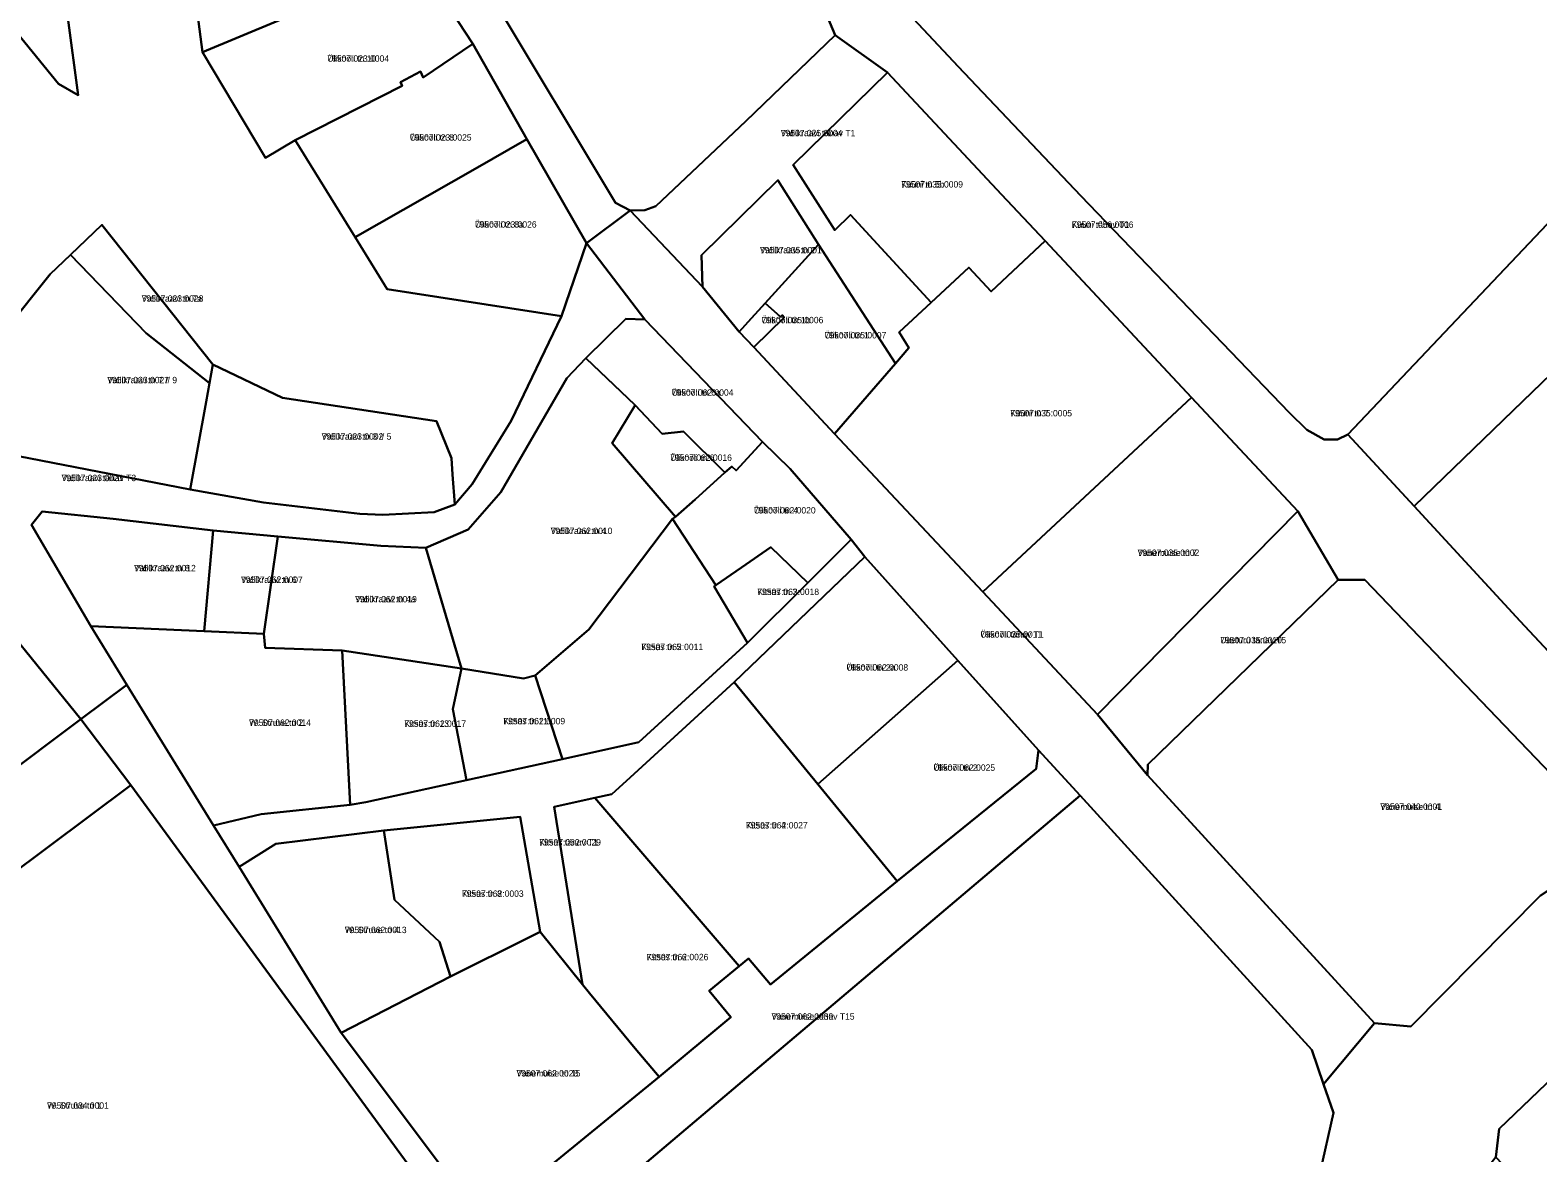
# Model space of a CAD drawing. Extents: x 643847 to 663718, y 6468443 to 6482775.
# Drawn here: x 659133.8 to 659488, y 6473909.7 to 6474173.6 of the extents above; entities that cross this region are included whole.
import ezdxf

# ---------------------------------------------------------------- set-up
doc = ezdxf.new("R2010")
doc.units = 0
for name, color, linetype in [('L_AADRESS', 7, 'Continuous'), ('PIIR', 7, 'Continuous'), ('TUNNUS', 7, 'Continuous')]:
    doc.layers.add(name, color=color, linetype=linetype)

msp = doc.modelspace()

# ---------------------------------------------------------------- linework, layer by layer
at = {"layer": 'PIIR'}
for points in [[(659136.18, 6474328.19), (659143.97, 6474311), (659189.43, 6474256.99), (659209.18, 6474229.84), (659218.04, 6474217.56), (659228.54, 6474203.22), (659237.81, 6474190.21), (659242.21, 6474181.51), (659271.31, 6474132.98), (659274.75, 6474131.2), (659264.43, 6474123.55), (659250.48, 6474147.98), (659237.73, 6474170.37), (659225.78, 6474188.73), (659205.98, 6474218.19), (659191.4, 6474240.12), (659181.11, 6474251.2), (659178.56, 6474254.46), (659153.3, 6474283.88), (659145.65, 6474291.25), (659142.35, 6474293.47), (659133.47, 6474298.62)], [(659133.47, 6474298.62), (659142.35, 6474293.47), (659145.65, 6474291.25), (659153.3, 6474283.88), (659178.56, 6474254.46), (659181.11, 6474251.2), (659154.4, 6474220.29), (659156.13, 6474214.95), (659157.29, 6474212.32), (659156.71, 6474208.8), (659150.05, 6474193.69), (659142.61, 6474176.51), (659145.01, 6474158.32), (659140.45, 6474160.96), (659130.81, 6474172.82)], [(659303.75, 6474216.34), (659351.82, 6474165.05), (659380.61, 6474134.66), (659429.56, 6474083.71), (659433.74, 6474079.63), (659437.81, 6474077.38), (659440.92, 6474077.42), (659443.32, 6474078.54), (659458.93, 6474061.7), (659483.79, 6474034.7), (659512.68, 6474003.84)], [(659170.36, 6474198.52), (659174.27, 6474168.42), (659189.07, 6474143.6), (659196, 6474147.72), (659210.12, 6474124.9), (659217.63, 6474112.75), (659258.58, 6474106.39), (659246.75, 6474081.79), (659237.63, 6474066.88), (659233.52, 6474062.13), (659233.02, 6474069.17), (659232.76, 6474073), (659229.2, 6474081.69), (659193.02, 6474087.18), (659176.7, 6474094.98), (659150.6, 6474127.83), (659143.22, 6474120.79), (659138.48, 6474116.27), (659127.86, 6474103.03)], [(659505.65, 6473983.5), (659447.34, 6474044.39), (659441.07, 6474044.41), (659431.62, 6474060.51), (659406.58, 6474087.28), (659372.24, 6474124.05), (659361.94, 6474134.98), (659335.2, 6474163.6), (659322.86, 6474172.41), (659320.03, 6474179.29)], [(659130.81, 6474172.82), (659140.45, 6474160.96), (659145.01, 6474158.32), (659142.61, 6474176.51)], [(659128.23, 6474074.02), (659171.32, 6474065.61), (659188.59, 6474062.56), (659211.25, 6474059.89), (659216.61, 6474059.71), (659228.65, 6474060.33), (659233.52, 6474062.13), (659237.63, 6474066.88), (659246.75, 6474081.79), (659258.58, 6474106.39), (659264.43, 6474123.55), (659278.19, 6474105.56), (659273.68, 6474105.75), (659264.28, 6474096.48), (659259.82, 6474091.83), (659244.36, 6474065), (659236.64, 6474056.2), (659226.75, 6474051.91), (659216.14, 6474052.39), (659191.98, 6474054.62), (659176.77, 6474056.01), (659153.24, 6474058.72), (659136.58, 6474060.5), (659134.04, 6474057.31), (659148.03, 6474033.5), (659156.49, 6474019.75), (659145.67, 6474011.64), (659127.68, 6474033.88)], [(659526.67, 6473961.16), (659478.93, 6473915.35), (659478.09, 6473908.7), (659467.33, 6473894.85), (659461.71, 6473894.71), (659456.21, 6473891.22), (659355.46, 6473713.91), (659340.15, 6473735.01), (659358.85, 6473766.63), (659375.55, 6473796), (659389.25, 6473820.36), (659436.77, 6473904.85), (659439.94, 6473919.12), (659437.59, 6473925.92), (659449.63, 6473940.23), (659458.13, 6473939.47), (659488.54, 6473970.11)]]:
    msp.add_lwpolyline(points, dxfattribs=at)
for points in [[(659517.21, 6474156.53), (659443.32, 6474078.54), (659440.92, 6474077.42), (659437.81, 6474077.38), (659433.74, 6474079.63), (659429.56, 6474083.71), (659380.61, 6474134.66), (659351.82, 6474165.05), (659303.75, 6474216.34), (659395.91, 6474285.76), (659442.85, 6474235.27)], [(659225.78, 6474188.73), (659218.73, 6474184.65), (659214.5, 6474183.03), (659214.01, 6474183.64), (659200.8, 6474179.45), (659174.27, 6474168.42), (659170.36, 6474198.52), (659189.33, 6474208.83), (659205.98, 6474218.19)], [(659278.2, 6474131.25), (659274.75, 6474131.2), (659271.31, 6474132.98), (659242.21, 6474181.51), (659237.81, 6474190.21), (659238.99, 6474190.37), (659253.62, 6474200.48), (659281.21, 6474218.08), (659291.99, 6474207.04), (659320.03, 6474179.29), (659322.86, 6474172.41), (659301.93, 6474152.17), (659280.78, 6474132.23)], [(659237.73, 6474170.37), (659226.11, 6474162.47), (659225.49, 6474163.84), (659220.79, 6474161.38), (659221.18, 6474160.47), (659196, 6474147.72), (659189.07, 6474143.6), (659174.27, 6474168.42), (659200.8, 6474179.45), (659214.01, 6474183.64), (659214.5, 6474183.03), (659218.73, 6474184.65), (659225.78, 6474188.73)], [(659274.75, 6474131.2), (659278.2, 6474131.25), (659280.78, 6474132.23), (659301.93, 6474152.17), (659322.86, 6474172.41), (659335.2, 6474163.6), (659313.03, 6474141.91), (659322.8, 6474126.56), (659326.52, 6474130.19), (659345.46, 6474109.6), (659337.92, 6474102.6), (659340.22, 6474098.92), (659337.07, 6474095.28), (659318.98, 6474123.22), (659309.43, 6474138.31), (659291.46, 6474120.68), (659291.74, 6474113.24)], [(659210.12, 6474124.9), (659196, 6474147.72), (659221.18, 6474160.47), (659220.79, 6474161.38), (659225.49, 6474163.84), (659226.11, 6474162.47), (659237.73, 6474170.37), (659250.48, 6474147.98), (659238.31, 6474141.02)], [(659335.2, 6474163.6), (659361.94, 6474134.98), (659372.24, 6474124.05), (659359.54, 6474112.17), (659354.27, 6474117.82), (659345.46, 6474109.6), (659326.52, 6474130.19), (659322.8, 6474126.56), (659313.03, 6474141.91)], [(659517.21, 6474156.53), (659534.94, 6474135.14), (659484.49, 6474086.39), (659458.93, 6474061.7), (659443.32, 6474078.54)], [(659217.63, 6474112.75), (659210.12, 6474124.9), (659238.31, 6474141.02), (659250.48, 6474147.98), (659264.43, 6474123.55), (659258.58, 6474106.39)], [(659306.45, 6474109.44), (659302.41, 6474105.01), (659300.34, 6474102.71), (659291.74, 6474113.24), (659291.46, 6474120.68), (659309.43, 6474138.31), (659318.98, 6474123.22)], [(659589.04, 6474080.14), (659512.68, 6474003.84), (659483.79, 6474034.7), (659458.93, 6474061.7), (659484.49, 6474086.39), (659534.94, 6474135.14), (659560.58, 6474109.38)], [(659449.63, 6473940.23), (659437.59, 6473925.92), (659434.87, 6473933.94), (659380.46, 6473993.73), (659370.66, 6474004.39), (659351.72, 6474025.46), (659329.84, 6474049.8), (659326.63, 6474053.88), (659312.35, 6474070.52), (659305.8, 6474076.85), (659278.19, 6474105.56), (659264.43, 6474123.55), (659274.75, 6474131.2), (659291.74, 6474113.24), (659300.34, 6474102.71), (659303.75, 6474099.06), (659322.76, 6474078.75), (659357.55, 6474041.58), (659384.49, 6474012.78), (659396.29, 6473998.49)], [(659143.22, 6474120.79), (659150.6, 6474127.83), (659176.7, 6474094.98), (659175.91, 6474090.65), (659161.03, 6474102.38)], [(659303.75, 6474099.06), (659310.88, 6474106.08), (659310.4, 6474106.57), (659310.04, 6474106.18), (659306.45, 6474109.44), (659318.98, 6474123.22), (659337.07, 6474095.28), (659322.76, 6474078.75)], [(659406.58, 6474087.28), (659357.55, 6474041.58), (659322.76, 6474078.75), (659337.07, 6474095.28), (659340.22, 6474098.92), (659337.92, 6474102.6), (659345.46, 6474109.6), (659354.27, 6474117.82), (659359.54, 6474112.17), (659372.24, 6474124.05)], [(659143.22, 6474120.79), (659161.03, 6474102.38), (659175.91, 6474090.65), (659175.11, 6474086.26), (659171.32, 6474065.61), (659128.22, 6474074), (659131.26, 6474088.97), (659127.86, 6474103.03), (659138.48, 6474116.27)], [(659302.41, 6474105.01), (659306.45, 6474109.44), (659310.04, 6474106.18), (659310.4, 6474106.57), (659310.88, 6474106.08), (659303.75, 6474099.06), (659300.34, 6474102.71)], [(659305.8, 6474076.85), (659299.64, 6474070.09), (659298.58, 6474071.07), (659296.95, 6474069.6), (659287.28, 6474079.28), (659282.25, 6474078.71), (659275.91, 6474085.49), (659264.28, 6474096.48), (659273.68, 6474105.75), (659278.19, 6474105.56)], [(659233.02, 6474069.17), (659233.52, 6474062.13), (659228.65, 6474060.33), (659216.61, 6474059.71), (659211.25, 6474059.89), (659188.59, 6474062.56), (659171.32, 6474065.61), (659175.11, 6474086.26), (659175.91, 6474090.65), (659176.7, 6474094.98), (659193.02, 6474087.18), (659229.2, 6474081.69), (659232.76, 6474073)], [(659236.64, 6474056.2), (659244.36, 6474065), (659259.82, 6474091.83), (659264.28, 6474096.48), (659275.91, 6474085.49), (659270.5, 6474076.53), (659285.35, 6474059.25), (659284.7, 6474058.74), (659265.05, 6474032.73), (659252.4, 6474021.91), (659249.68, 6474021.23), (659235.07, 6474023.6), (659226.75, 6474051.91)], [(659384.49, 6474012.78), (659357.55, 6474041.58), (659406.58, 6474087.28), (659431.62, 6474060.51)], [(659287.28, 6474079.28), (659296.95, 6474069.6), (659290, 6474063.28), (659285.35, 6474059.25), (659270.5, 6474076.53), (659275.91, 6474085.49), (659282.25, 6474078.71)], [(659305.8, 6474076.85), (659312.35, 6474070.52), (659326.63, 6474053.88), (659316.45, 6474043.72), (659307.8, 6474052.08), (659300.91, 6474047.34), (659294.82, 6474043.15), (659284.7, 6474058.74), (659285.35, 6474059.25), (659290, 6474063.28), (659296.95, 6474069.6), (659298.58, 6474071.07), (659299.64, 6474070.09)], [(659153.24, 6474058.72), (659176.77, 6474056.01), (659174.61, 6474032.34), (659148.03, 6474033.5), (659134.04, 6474057.31), (659136.58, 6474060.5)], [(659294.46, 6474042.82), (659302.33, 6474029.61), (659276.78, 6474006.22), (659258.82, 6474002.28), (659252.4, 6474021.91), (659265.05, 6474032.73), (659284.7, 6474058.74), (659294.82, 6474043.15)], [(659431.62, 6474060.51), (659441.07, 6474044.41), (659396.36, 6474001.04), (659396.29, 6473998.49), (659384.49, 6474012.78)], [(659191.98, 6474054.62), (659188.62, 6474031.73), (659174.61, 6474032.34), (659176.77, 6474056.01)], [(659191.98, 6474054.62), (659216.14, 6474052.39), (659226.75, 6474051.91), (659235.07, 6474023.6), (659207.04, 6474027.8), (659188.94, 6474028.39), (659188.62, 6474031.73)], [(659176.87, 6473986.67), (659188.04, 6473989.36), (659208.95, 6473991.56), (659212.62, 6473992.13), (659236.28, 6473997.33), (659258.82, 6474002.28), (659276.78, 6474006.22), (659302.33, 6474029.61), (659316.45, 6474043.72), (659326.63, 6474053.88), (659329.84, 6474049.8), (659299.18, 6474020.34), (659274.69, 6473997.92), (659270.45, 6473994.05), (659266.39, 6473993.15), (659256.89, 6473991.07), (659263.49, 6473949.33), (659253.56, 6473961.67), (659248.88, 6473988.68), (659216.84, 6473985.48), (659191.46, 6473982.4), (659182.85, 6473976.96)], [(659316.45, 6474043.72), (659302.33, 6474029.61), (659294.46, 6474042.82), (659294.82, 6474043.15), (659300.91, 6474047.34), (659307.8, 6474052.08)], [(659351.72, 6474025.46), (659318.83, 6473996.35), (659299.18, 6474020.34), (659329.84, 6474049.8)], [(659505.65, 6473983.5), (659499.57, 6473977.39), (659488.54, 6473970.11), (659458.13, 6473939.47), (659449.63, 6473940.23), (659396.29, 6473998.49), (659396.36, 6474001.04), (659441.07, 6474044.41), (659447.34, 6474044.39)], [(659106.6, 6473982.35), (659087.79, 6474007.85), (659091.76, 6474010.18), (659086.78, 6474018.67), (659087.26, 6474018.95), (659086.04, 6474021.02), (659089.21, 6474023.08), (659090.13, 6474021.62), (659127.68, 6474033.88), (659145.67, 6474011.64)], [(659176.87, 6473986.67), (659156.49, 6474019.75), (659148.03, 6474033.5), (659174.61, 6474032.34), (659188.62, 6474031.73), (659188.94, 6474028.39), (659207.04, 6474027.8), (659208.95, 6473991.56), (659188.04, 6473989.36)], [(659236.28, 6473997.33), (659212.62, 6473992.13), (659208.95, 6473991.56), (659207.04, 6474027.8), (659235.07, 6474023.6), (659233.05, 6474013.98)], [(659236.28, 6473997.33), (659233.05, 6474013.98), (659235.07, 6474023.6), (659249.68, 6474021.23), (659252.4, 6474021.91), (659258.82, 6474002.28)], [(659318.83, 6473996.35), (659351.72, 6474025.46), (659370.66, 6474004.39), (659370.12, 6474000.01), (659337.46, 6473973.6)], [(659157.43, 6473996.18), (659145.67, 6474011.64), (659156.49, 6474019.75), (659176.87, 6473986.67), (659182.85, 6473976.96), (659206.86, 6473937.95), (659240.03, 6473893.7), (659245.63, 6473877.7), (659267.69, 6473842.41), (659295.1, 6473798.56), (659308.17, 6473777.75), (659321.79, 6473755.87), (659329.41, 6473743.71), (659340.15, 6473735.01), (659325.35, 6473726.68), (659307.93, 6473754.69), (659273, 6473811.08), (659253.42, 6473797.12), (659250.97, 6473792.82), (659248.7, 6473798.75), (659270.96, 6473814.51), (659237.02, 6473869.14), (659237.48, 6473886.63)], [(659299.18, 6474020.34), (659318.83, 6473996.35), (659337.46, 6473973.6), (659307.69, 6473949.27), (659302.52, 6473955.44), (659300.31, 6473953.62), (659266.39, 6473993.15), (659270.45, 6473994.05), (659274.69, 6473997.92)], [(659106.6, 6473982.35), (659145.67, 6474011.64), (659157.43, 6473996.18), (659060.03, 6473923.37), (659049.75, 6473917.1), (659036.53, 6473907.12), (658979.01, 6473864.14), (658955.57, 6473846.63), (658944.31, 6473868.98), (658956.24, 6473869.5), (658976.45, 6473884.72), (659005.69, 6473906.74), (658979.27, 6473941.77), (658985.48, 6473945.2), (659011.28, 6473910.78), (659038.84, 6473931.49), (659070.27, 6473955.03), (659093.25, 6473972.21)], [(659240.03, 6473893.7), (659281.54, 6473927.59), (659298.41, 6473941.66), (659293.31, 6473947.82), (659300.31, 6473953.62), (659302.52, 6473955.44), (659307.69, 6473949.27), (659337.46, 6473973.6), (659370.12, 6474000.01), (659370.66, 6474004.39), (659380.46, 6473993.73), (659274.53, 6473904.08), (659268.59, 6473898.73), (659245.62, 6473877.68)], [(659237.48, 6473886.63), (659220.02, 6473870.88), (659203.11, 6473888.58), (659198.92, 6473890.82), (659187.1, 6473891.41), (659179.28, 6473886.84), (659155.01, 6473868.67), (659122.3, 6473844.06), (659104.38, 6473864.4), (659060.03, 6473923.37), (659157.43, 6473996.18)], [(659266.39, 6473993.15), (659300.31, 6473953.62), (659293.31, 6473947.82), (659298.41, 6473941.66), (659281.54, 6473927.59), (659275.91, 6473934.3), (659265.15, 6473947.23), (659263.49, 6473949.33), (659256.89, 6473991.07)], [(659389.25, 6473820.36), (659365.9, 6473848.39), (659349.86, 6473834.77), (659348.31, 6473836.7), (659337.52, 6473827.57), (659338.61, 6473826.26), (659335.67, 6473824.1), (659321.4, 6473814.98), (659295.1, 6473798.56), (659267.69, 6473842.41), (659297.79, 6473861.24), (659274.54, 6473904.1), (659380.47, 6473993.75), (659434.87, 6473933.94), (659437.59, 6473925.92), (659439.94, 6473919.12), (659436.77, 6473904.85)], [(659216.84, 6473985.48), (659248.88, 6473988.68), (659253.56, 6473961.67), (659251.06, 6473960.42), (659232.54, 6473951.18), (659229.9, 6473959.32), (659219.39, 6473969.18)], [(659182.85, 6473976.96), (659191.46, 6473982.4), (659216.84, 6473985.48), (659219.39, 6473969.18), (659229.9, 6473959.32), (659232.54, 6473951.18), (659206.86, 6473937.95)], [(659206.86, 6473937.95), (659232.54, 6473951.18), (659251.06, 6473960.42), (659253.56, 6473961.67), (659263.49, 6473949.33), (659265.15, 6473947.23), (659275.91, 6473934.3), (659281.54, 6473927.59), (659240.03, 6473893.7)], [(659526.67, 6473961.16), (659550.96, 6473936.06), (659553.71, 6473933.22), (659536.81, 6473916.85), (659532.65, 6473918.4), (659521.76, 6473908.16), (659508.33, 6473900.33), (659496.31, 6473889.63), (659478.09, 6473908.7), (659478.93, 6473915.35)]]:
    msp.add_lwpolyline(points, close=True, dxfattribs=at)

# ---------------------------------------------------------------- texts
at = {"layer": 'L_AADRESS'}
for s, p in [('Ülikooli tn 10', (659203.58, 6474166.17)), ('Vallikraavi tänav T1', (659310.11, 6474148.66)), ('Ülikooli tn 8', (659222.96, 6474147.63)), ('Küüni tn 5b', (659338.42, 6474136.6)), ('Ülikooli tn 8a', (659238.24, 6474127.19)), ('Küüni tänav T1', (659378.48, 6474127.13)), ('Vallikraavi tn 2', (659305.22, 6474121.14)), ('Vallikraavi tn 7a', (659159.96, 6474109.77)), ('Ülikooli tn 1b', (659305.61, 6474104.71)), ('Ülikooli tn 1', (659320.41, 6474101.14)), ('Vallikraavi tn 7 // 9', (659151.88, 6474090.61)), ('Ülikooli tn 6a', (659284.49, 6474087.68)), ('Küüni tn 7', (659364.03, 6474082.82)), ('Vallikraavi tn 3 // 5', (659202.23, 6474077.35)), ('Ülikooli tn 6', (659284.13, 6474072.37)), ('Vallikraavi tänav T3', (659141.15, 6474067.6)), ('Ülikooli tn 4', (659303.8, 6474060)), ('Vallikraavi tn 4', (659256.05, 6474055.16)), ('Vanemuise tn 7', (659393.94, 6474050.03)), ('Vallikraavi tn 8', (659158.17, 6474046.42)), ('Vallikraavi tn 6', (659183.29, 6474043.69)), ('Vallikraavi tn 4a', (659210.11, 6474039.11)), ('Kitsas tn 3', (659304.6, 6474040.84)), ('Ülikooli tänav T1', (659357.03, 6474030.84)), ('Uueturu tänav T5', (659413.35, 6474029.5)), ('Kitsas tn 5', (659277.36, 6474027.89)), ('Ülikooli tn 2a', (659325.53, 6474023.08)), ('Kitsas tn 11', (659244.94, 6474010.46)), ('W. Struve tn 2', (659185.21, 6474010.09)), ('Kitsas tn 13', (659221.66, 6474009.86)), ('Ülikooli tn 2', (659345.97, 6473999.53)), ('Vanemuise tn 4', (659450.97, 6473990.35)), ('Kitsas tn 4', (659301.93, 6473985.97)), ('Kitsas tänav T1', (659253.36, 6473981.97)), ('Kitsas tn 8', (659235.2, 6473969.91)), ('W. Struve tn 4', (659207.7, 6473961.38)), ('Kitsas tn 6', (659278.6, 6473955.01)), ('Vanemuise tänav T15', (659307.93, 6473941.04)), ('Vanemuise tn 15', (659248.01, 6473927.69)), ('W. Struve tn 1', (659137.74, 6473920.12))]:
    msp.add_text(s, height=1.5, dxfattribs=at).set_placement(p)
at = {"layer": 'TUNNUS'}
for s, p in [('79507:023:0004', (659203.58, 6474166.17)), ('79507:025:0004', (659310.11, 6474148.66)), ('79507:023:0025', (659222.96, 6474147.63)), ('79507:035:0009', (659338.42, 6474136.6)), ('79507:023:0026', (659238.24, 6474127.19)), ('79507:056:0006', (659378.48, 6474127.13)), ('79507:035:0001', (659305.22, 6474121.14)), ('79507:023:0028', (659159.96, 6474109.77)), ('79507:035:0006', (659305.61, 6474104.71)), ('79507:035:0007', (659320.41, 6474101.14)), ('79507:023:0027', (659151.88, 6474090.61)), ('79507:062:0004', (659284.49, 6474087.68)), ('79507:035:0005', (659364.03, 6474082.82)), ('79507:023:0002', (659202.23, 6474077.35)), ('79507:062:0016', (659284.13, 6474072.37)), ('79507:023:0021', (659141.15, 6474067.6)), ('79507:062:0020', (659303.8, 6474060)), ('79507:062:0010', (659256.05, 6474055.16)), ('79507:035:0002', (659393.94, 6474050.03)), ('79507:062:0012', (659158.17, 6474046.42)), ('79507:062:0007', (659183.29, 6474043.69)), ('79507:062:0019', (659210.11, 6474039.11)), ('79507:062:0018', (659304.6, 6474040.84)), ('79507:035:0011', (659357.03, 6474030.84)), ('79507:035:0010', (659413.35, 6474029.5)), ('79507:062:0011', (659277.36, 6474027.89)), ('79507:062:0008', (659325.53, 6474023.08)), ('79507:062:0009', (659244.94, 6474010.46)), ('79507:062:0014', (659185.21, 6474010.09)), ('79507:062:0017', (659221.66, 6474009.86)), ('79507:062:0025', (659345.97, 6473999.53)), ('79507:040:0001', (659450.97, 6473990.35)), ('79507:062:0027', (659301.93, 6473985.97)), ('79507:062:0029', (659253.36, 6473981.97)), ('79507:062:0003', (659235.2, 6473969.91)), ('79507:062:0013', (659207.7, 6473961.38)), ('79507:062:0026', (659278.6, 6473955.01)), ('79507:062:0030', (659307.93, 6473941.04)), ('79507:062:0028', (659248.01, 6473927.69)), ('79507:034:0001', (659137.74, 6473920.12))]:
    msp.add_text(s, height=1.5, dxfattribs=at).set_placement(p)

doc.saveas('drawing.dxf')
